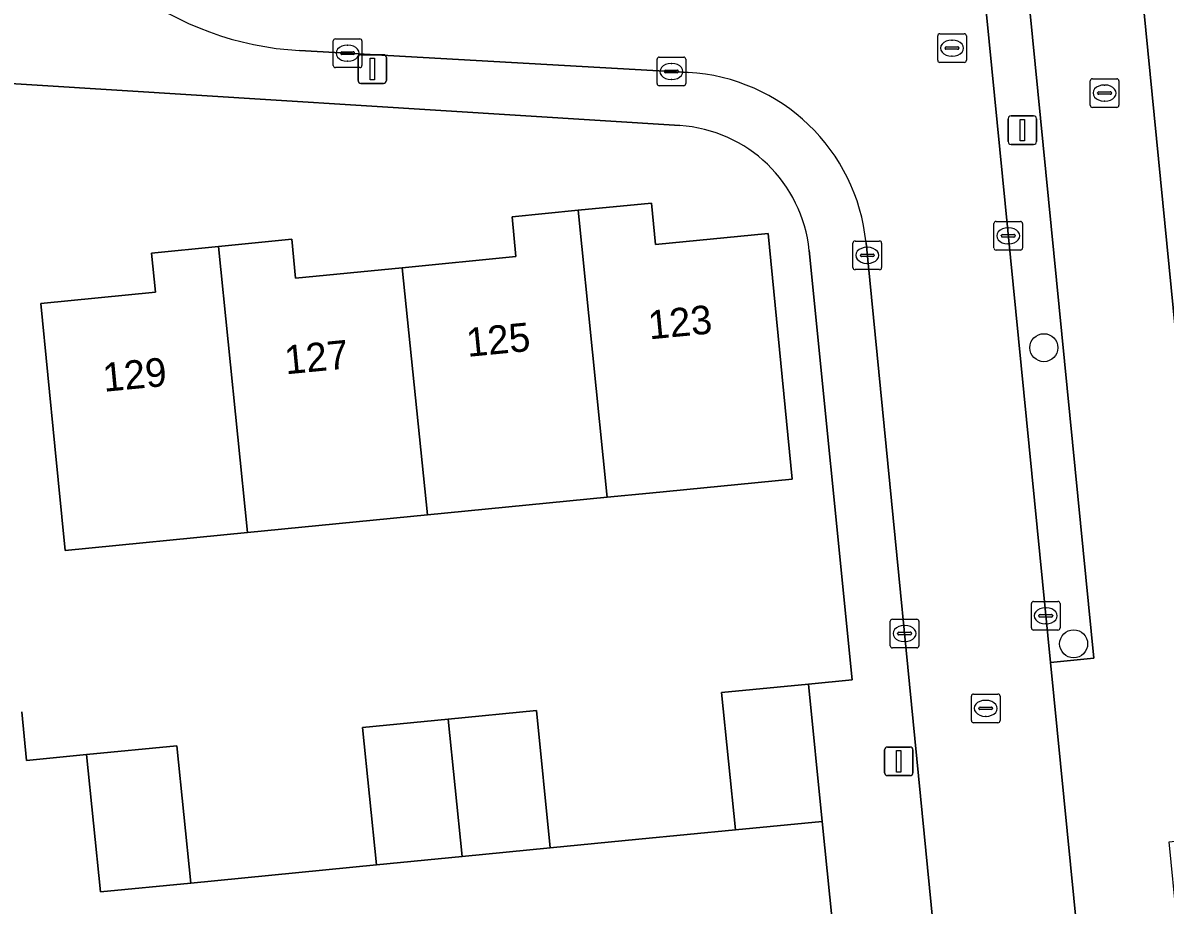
# Model space of a CAD drawing. Extents: x 158455 to 159797, y 387218 to 388672.
# Drawn here: x 159133.55 to 159173.4, y 388033.08 to 388063.87 of the extents above; entities that cross this region are included whole.
import ezdxf

# ---------------------------------------------------------------- set-up
doc = ezdxf.new("R2010")
doc.units = 0
for name, color, linetype in [('IMGEO_Boom', 7, 'Continuous'), ('IMGEO_Brandkraan', 7, 'Continuous'), ('IMGEO_Erf', 7, 'Continuous'), ('IMGEO_Kolk', 7, 'Continuous'), ('IMGEO_Lichtmast', 7, 'Continuous'), ('IMGEO_Muur', 7, 'Continuous'), ('IMGEO_Pand', 7, 'Continuous'), ('IMGEO_Pand_nummerreeks', 7, 'Continuous'), ('IMGEO_Parkeervlak_open', 7, 'Continuous'), ('IMGEO_Rijbaan_lokaal_open', 7, 'Continuous'), ('IMGEO_Rioolput', 7, 'Continuous'), ('IMGEO_Voetpad_open', 7, 'Continuous')]:
    doc.layers.add(name, color=color, linetype=linetype)

msp = doc.modelspace()

# ---------------------------------------------------------------- linework, layer by layer
at = {"layer": 'IMGEO_Boom'}
for centre in [(159169.166, 388052.535), (159170.204, 388042.2)]:
    msp.add_circle(centre, 0.489, dxfattribs=at)
at = {"layer": 'IMGEO_Brandkraan'}
for p, q in [((159170.783, 388060.997), (159170.783, 388061.849)), ((159170.858, 388061.923), (159171.71, 388061.923)), ((159171.271, 388061.703), (159171.296, 388061.703)), ((159171.784, 388061.849), (159171.784, 388060.997)), ((159171.042, 388061.417), (159171.042, 388061.429)), ((159171.48, 388061.38), (159171.082, 388061.38)), ((159171.085, 388061.466), (159171.483, 388061.466)), ((159171.294, 388061.143), (159171.269, 388061.143)), ((159171.526, 388061.429), (159171.526, 388061.417)), ((159171.71, 388060.923), (159170.858, 388060.923))]:
    msp.add_line(p, q, dxfattribs=at)
for points in [[(159170.783, 388060.997), (159170.783, 388061.849)], [(159170.858, 388061.923), (159171.71, 388061.923)], [(159171.784, 388061.849), (159171.784, 388060.997)], [(159171.71, 388060.923), (159170.858, 388060.923)]]:
    msp.add_lwpolyline(points, dxfattribs=at)
for centre, radius, start, end in [((159170.86, 388061.847), 0.0765, 91.552, 178.448), ((159170.86, 388061.847), 0.0765, 91.552, 178.448), ((159171.708, 388061.847), 0.0765, 1.552, 88.448), ((159171.708, 388061.847), 0.0765, 1.552, 88.448), ((159171.082, 388061.426), 0.0403, 85.8775, 175.7526), ((159171.079, 388061.416), 0.0366, 178.938, 274.7102), ((159171.483, 388061.423), 0.043, 264.8664, 352.4533), ((159171.487, 388061.428), 0.0386, 1.7309, 96.639), ((159170.86, 388060.999), 0.0765, 181.552, 268.448), ((159170.86, 388060.999), 0.0765, 181.552, 268.448), ((159171.708, 388060.999), 0.0765, 271.552, 358.448), ((159171.708, 388060.999), 0.0765, 271.552, 358.448)]:
    msp.add_arc(centre, radius, start, end, dxfattribs=at)
for centre, major_axis, ratio, start_param, end_param in [((159171.27, 388061.423), (-0.387, 0.002), 0.722429, 4.712389, 7.853982), ((159171.295, 388061.423), (-0.39, 0.002), 0.717154, 1.570796, 4.712389)]:
    msp.add_ellipse(centre, major_axis=major_axis, ratio=ratio, start_param=start_param, end_param=end_param, dxfattribs=at)
at = {"layer": 'IMGEO_Erf'}
for points in [[(159228.463, 388114.379), (159168.724, 388107.552), (159168.949, 388104.996), (159168.761, 388104.978), (159170.914, 388082.363), (159171.476, 388082.413), (159172.081, 388075.607), (159171.548, 388075.56), (159174.775, 388042.701)], [(159156.466, 388060.289), (159131.266, 388061.875), (159130.762, 388066.361), (159103.037, 388063.591), (159105.288, 388041.81), (159106.281, 388032.378), (159109.103, 388005.564), (159115.2, 388005.654)], [(159133.513, 388039.825), (159133.681, 388038.133), (159135.779, 388038.338), (159138.929, 388038.645), (159139.41, 388033.852), (159145.884, 388034.484), (159145.404, 388039.277), (159148.389, 388039.568), (159151.465, 388039.868), (159151.945, 388035.076), (159155.039, 388035.378), (159158.407, 388035.706), (159157.926, 388040.499), (159160.957, 388040.794), (159162.475, 388040.942), (159160.98, 388055.929)]]:
    msp.add_lwpolyline(points, dxfattribs=at)
msp.add_lwpolyline([(159134.185, 388054.077), (159138.18, 388054.47), (159138.046, 388055.84), (159140.377, 388056.069), (159142.935, 388056.32), (159143.069, 388054.959), (159146.785, 388055.324), (159150.754, 388055.714), (159150.618, 388057.107), (159152.918, 388057.333), (159155.481, 388057.585), (159155.624, 388056.132), (159159.548, 388056.517), (159160.39, 388047.952), (159155.414, 388047.463), (159153.938, 388047.318), (159147.663, 388046.701), (159141.388, 388046.085), (159135.031, 388045.46), (159134.674, 388049.101)], close=True, dxfattribs=at)
msp.add_arc((159156.152, 388055.447), 4.852, 5.6967, 86.2918, dxfattribs=at)
at = {"layer": 'IMGEO_Kolk'}
for p, q in [((159144.381, 388062.388), (159144.381, 388063.24)), ((159144.456, 388063.314), (159145.308, 388063.314)), ((159145.382, 388063.24), (159145.382, 388062.388)), ((159144.64, 388062.808), (159144.64, 388062.82)), ((159145.078, 388062.771), (159144.68, 388062.771)), ((159144.683, 388062.857), (159145.081, 388062.857)), ((159144.869, 388063.094), (159144.894, 388063.094)), ((159145.124, 388062.82), (159145.124, 388062.808)), ((159144.892, 388062.534), (159144.867, 388062.534)), ((159155.676, 388061.751), (159155.676, 388062.603)), ((159155.751, 388062.677), (159156.603, 388062.677)), ((159156.164, 388062.457), (159156.189, 388062.457)), ((159156.677, 388062.603), (159156.677, 388061.751)), ((159145.308, 388062.314), (159144.456, 388062.314)), ((159155.935, 388062.171), (159155.935, 388062.183)), ((159156.373, 388062.134), (159155.975, 388062.134)), ((159155.978, 388062.22), (159156.376, 388062.22)), ((159156.419, 388062.183), (159156.419, 388062.171)), ((159156.603, 388061.677), (159155.751, 388061.677)), ((159156.187, 388061.897), (159156.162, 388061.897)), ((159167.423, 388056.015), (159167.423, 388056.867)), ((159167.498, 388056.941), (159168.35, 388056.941)), ((159168.424, 388056.867), (159168.424, 388056.015)), ((159167.682, 388056.435), (159167.682, 388056.447)), ((159168.12, 388056.398), (159167.722, 388056.398)), ((159167.725, 388056.484), (159168.123, 388056.484)), ((159167.911, 388056.721), (159167.936, 388056.721)), ((159168.166, 388056.447), (159168.166, 388056.435)), ((159162.507, 388055.333), (159162.507, 388056.185)), ((159162.582, 388056.259), (159163.434, 388056.259)), ((159162.995, 388056.039), (159163.02, 388056.039)), ((159163.508, 388056.185), (159163.508, 388055.333)), ((159167.934, 388056.161), (159167.909, 388056.161)), ((159162.766, 388055.753), (159162.766, 388055.765)), ((159163.204, 388055.716), (159162.806, 388055.716)), ((159162.809, 388055.802), (159163.207, 388055.802)), ((159163.25, 388055.765), (159163.25, 388055.753)), ((159168.35, 388055.941), (159167.498, 388055.941)), ((159163.434, 388055.259), (159162.582, 388055.259)), ((159163.018, 388055.479), (159162.993, 388055.479)), ((159168.806, 388043.679), (159169.658, 388043.679)), ((159168.731, 388042.753), (159168.731, 388043.605)), ((159169.033, 388043.222), (159169.431, 388043.222)), ((159169.219, 388043.459), (159169.244, 388043.459)), ((159169.732, 388043.605), (159169.732, 388042.753)), ((159163.807, 388042.134), (159163.807, 388042.986)), ((159163.882, 388043.06), (159164.734, 388043.06)), ((159164.295, 388042.84), (159164.32, 388042.84)), ((159164.808, 388042.986), (159164.808, 388042.134)), ((159168.99, 388043.173), (159168.99, 388043.185)), ((159169.428, 388043.136), (159169.03, 388043.136)), ((159169.242, 388042.899), (159169.217, 388042.899)), ((159169.474, 388043.185), (159169.474, 388043.173)), ((159164.066, 388042.554), (159164.066, 388042.566)), ((159164.504, 388042.517), (159164.106, 388042.517)), ((159164.109, 388042.603), (159164.507, 388042.603)), ((159164.55, 388042.566), (159164.55, 388042.554)), ((159169.658, 388042.679), (159168.806, 388042.679)), ((159164.734, 388042.06), (159163.882, 388042.06)), ((159164.318, 388042.28), (159164.293, 388042.28))]:
    msp.add_line(p, q, dxfattribs=at)
for points in [[(159144.381, 388062.388), (159144.381, 388063.24)], [(159144.456, 388063.314), (159145.308, 388063.314)], [(159145.382, 388063.24), (159145.382, 388062.388)], [(159155.676, 388061.751), (159155.676, 388062.603)], [(159155.751, 388062.677), (159156.603, 388062.677)], [(159156.677, 388062.603), (159156.677, 388061.751)], [(159145.308, 388062.314), (159144.456, 388062.314)], [(159156.603, 388061.677), (159155.751, 388061.677)], [(159167.423, 388056.015), (159167.423, 388056.867)], [(159167.498, 388056.941), (159168.35, 388056.941)], [(159168.424, 388056.867), (159168.424, 388056.015)], [(159162.507, 388055.333), (159162.507, 388056.185)], [(159162.582, 388056.259), (159163.434, 388056.259)], [(159163.508, 388056.185), (159163.508, 388055.333)], [(159168.35, 388055.941), (159167.498, 388055.941)], [(159163.434, 388055.259), (159162.582, 388055.259)], [(159168.806, 388043.679), (159169.658, 388043.679)], [(159168.731, 388042.753), (159168.731, 388043.605)], [(159169.732, 388043.605), (159169.732, 388042.753)], [(159163.807, 388042.134), (159163.807, 388042.986)], [(159163.882, 388043.06), (159164.734, 388043.06)], [(159164.808, 388042.986), (159164.808, 388042.134)], [(159169.658, 388042.679), (159168.806, 388042.679)], [(159164.734, 388042.06), (159163.882, 388042.06)]]:
    msp.add_lwpolyline(points, dxfattribs=at)
for centre, radius, start, end in [((159144.458, 388063.238), 0.0765, 91.552, 178.448), ((159144.458, 388063.238), 0.0765, 91.552, 178.448), ((159145.306, 388063.238), 0.0765, 1.552, 88.448), ((159145.306, 388063.238), 0.0765, 1.552, 88.448), ((159144.68, 388062.817), 0.0403, 85.8775, 175.7526), ((159144.677, 388062.807), 0.0366, 178.938, 274.7102), ((159145.081, 388062.814), 0.043, 264.8664, 352.4533), ((159145.085, 388062.819), 0.0386, 1.7309, 96.639), ((159144.458, 388062.39), 0.0765, 181.552, 268.448), ((159144.458, 388062.39), 0.0765, 181.552, 268.448), ((159145.306, 388062.39), 0.0765, 271.552, 358.448), ((159145.306, 388062.39), 0.0765, 271.552, 358.448), ((159155.753, 388062.601), 0.0765, 91.552, 178.448), ((159155.753, 388062.601), 0.0765, 91.552, 178.448), ((159156.601, 388062.601), 0.0765, 1.552, 88.448), ((159156.601, 388062.601), 0.0765, 1.552, 88.448), ((159155.975, 388062.18), 0.0403, 85.8775, 175.7526), ((159155.972, 388062.17), 0.0366, 178.938, 274.7102), ((159156.376, 388062.177), 0.043, 264.8664, 352.4533), ((159156.38, 388062.182), 0.0386, 1.7309, 96.639), ((159155.753, 388061.753), 0.0765, 181.552, 268.448), ((159155.753, 388061.753), 0.0765, 181.552, 268.448), ((159156.601, 388061.753), 0.0765, 271.552, 358.448), ((159156.601, 388061.753), 0.0765, 271.552, 358.448), ((159167.5, 388056.865), 0.0765, 91.552, 178.448), ((159167.5, 388056.865), 0.0765, 91.552, 178.448), ((159168.348, 388056.865), 0.0765, 1.552, 88.448), ((159168.348, 388056.865), 0.0765, 1.552, 88.448), ((159167.722, 388056.444), 0.0403, 85.8775, 175.7526), ((159167.719, 388056.434), 0.0366, 178.938, 274.7102), ((159168.123, 388056.441), 0.043, 264.8664, 352.4533), ((159168.127, 388056.446), 0.0386, 1.7309, 96.639), ((159162.584, 388056.183), 0.0765, 91.552, 178.448), ((159162.584, 388056.183), 0.0765, 91.552, 178.448), ((159163.432, 388056.183), 0.0765, 1.552, 88.448), ((159163.432, 388056.183), 0.0765, 1.552, 88.448), ((159167.5, 388056.017), 0.0765, 181.552, 268.448), ((159167.5, 388056.017), 0.0765, 181.552, 268.448), ((159168.348, 388056.017), 0.0765, 271.552, 358.448), ((159168.348, 388056.017), 0.0765, 271.552, 358.448), ((159162.806, 388055.762), 0.0403, 85.8775, 175.7526), ((159162.803, 388055.752), 0.0366, 178.938, 274.7102), ((159163.207, 388055.759), 0.043, 264.8664, 352.4533), ((159163.211, 388055.764), 0.0386, 1.7309, 96.639), ((159162.584, 388055.335), 0.0765, 181.552, 268.448), ((159162.584, 388055.335), 0.0765, 181.552, 268.448), ((159163.432, 388055.335), 0.0765, 271.552, 358.448), ((159163.432, 388055.335), 0.0765, 271.552, 358.448), ((159168.808, 388043.603), 0.0765, 91.552, 178.448), ((159168.808, 388043.603), 0.0765, 91.552, 178.448), ((159169.656, 388043.603), 0.0765, 1.552, 88.448), ((159169.656, 388043.603), 0.0765, 1.552, 88.448), ((159169.03, 388043.182), 0.0403, 85.8775, 175.7526), ((159169.435, 388043.184), 0.0386, 1.7309, 96.639), ((159163.884, 388042.984), 0.0765, 91.552, 178.448), ((159163.884, 388042.984), 0.0765, 91.552, 178.448), ((159164.732, 388042.984), 0.0765, 1.552, 88.448), ((159164.732, 388042.984), 0.0765, 1.552, 88.448), ((159169.027, 388043.172), 0.0366, 178.938, 274.7102), ((159169.431, 388043.179), 0.043, 264.8664, 352.4533), ((159164.106, 388042.563), 0.0403, 85.8775, 175.7526), ((159164.103, 388042.553), 0.0366, 178.938, 274.7102), ((159164.507, 388042.56), 0.043, 264.8664, 352.4533), ((159164.511, 388042.565), 0.0386, 1.7309, 96.639), ((159168.808, 388042.755), 0.0765, 181.552, 268.448), ((159168.808, 388042.755), 0.0765, 181.552, 268.448), ((159169.656, 388042.755), 0.0765, 271.552, 358.448), ((159169.656, 388042.755), 0.0765, 271.552, 358.448), ((159163.884, 388042.136), 0.0765, 181.552, 268.448), ((159163.884, 388042.136), 0.0765, 181.552, 268.448), ((159164.732, 388042.136), 0.0765, 271.552, 358.448), ((159164.732, 388042.136), 0.0765, 271.552, 358.448)]:
    msp.add_arc(centre, radius, start, end, dxfattribs=at)
for centre, major_axis, ratio, start_param, end_param in [((159144.868, 388062.814), (-0.387, 0.002), 0.722429, 4.712389, 7.853982), ((159144.893, 388062.814), (-0.39, 0.002), 0.717154, 1.570796, 4.712389), ((159156.163, 388062.177), (-0.387, 0.002), 0.722429, 4.712389, 7.853982), ((159156.188, 388062.177), (-0.39, 0.002), 0.717154, 1.570796, 4.712389), ((159167.91, 388056.441), (-0.387, 0.002), 0.722429, 4.712389, 7.853982), ((159167.935, 388056.441), (-0.39, 0.002), 0.717154, 1.570796, 4.712389), ((159162.994, 388055.759), (-0.387, 0.002), 0.722429, 4.712389, 7.853982), ((159163.019, 388055.759), (-0.39, 0.002), 0.717154, 1.570796, 4.712389), ((159169.218, 388043.179), (-0.387, 0.002), 0.722429, 4.712389, 7.853982), ((159169.243, 388043.179), (-0.39, 0.002), 0.717154, 1.570796, 4.712389), ((159164.294, 388042.56), (-0.387, 0.002), 0.722429, 4.712389, 7.853982), ((159164.319, 388042.56), (-0.39, 0.002), 0.717154, 1.570796, 4.712389)]:
    msp.add_ellipse(centre, major_axis=major_axis, ratio=ratio, start_param=start_param, end_param=end_param, dxfattribs=at)
at = {"layer": 'IMGEO_Lichtmast'}
for p, q in [((159145.344, 388062.761), (159146.134, 388062.761)), ((159146.134, 388062.761), (159145.344, 388062.761)), ((159145.244, 388061.861), (159145.244, 388062.661)), ((159145.244, 388062.661), (159145.244, 388061.861)), ((159146.234, 388062.661), (159146.234, 388061.861)), ((159146.234, 388061.861), (159146.234, 388062.661)), ((159146.134, 388061.761), (159145.344, 388061.761)), ((159145.344, 388061.761), (159146.134, 388061.761)), ((159167.92, 388059.728), (159167.92, 388060.528)), ((159167.92, 388060.528), (159167.92, 388059.728)), ((159168.02, 388060.628), (159168.81, 388060.628)), ((159168.81, 388060.628), (159168.02, 388060.628)), ((159168.91, 388060.528), (159168.91, 388059.728)), ((159168.91, 388059.728), (159168.91, 388060.528)), ((159168.81, 388059.628), (159168.02, 388059.628)), ((159168.02, 388059.628), (159168.81, 388059.628)), ((159163.61, 388037.699), (159163.61, 388038.499)), ((159163.61, 388038.499), (159163.61, 388037.699)), ((159163.71, 388038.599), (159164.5, 388038.599)), ((159164.5, 388038.599), (159163.71, 388038.599)), ((159164.6, 388038.499), (159164.6, 388037.699)), ((159164.6, 388037.699), (159164.6, 388038.499)), ((159164.5, 388037.599), (159163.71, 388037.599)), ((159163.71, 388037.599), (159164.5, 388037.599))]:
    msp.add_line(p, q, dxfattribs=at)
for points in [[(159145.664, 388062.636), (159145.814, 388062.636), (159145.814, 388061.886), (159145.664, 388061.886), (159145.664, 388062.636)], [(159168.34, 388060.503), (159168.49, 388060.503), (159168.49, 388059.753), (159168.34, 388059.753), (159168.34, 388060.503)], [(159164.03, 388038.474), (159164.18, 388038.474), (159164.18, 388037.724), (159164.03, 388037.724), (159164.03, 388038.474)]]:
    msp.add_lwpolyline(points, dxfattribs=at)
for centre, start, end in [((159145.344, 388062.661), 90, 180), ((159145.344, 388062.661), 90, 180), ((159146.134, 388062.661), 0, 90), ((159146.134, 388062.661), 360, 90), ((159145.344, 388061.861), 180, 270), ((159145.344, 388061.861), 180, 270), ((159146.134, 388061.861), 270, 0), ((159146.134, 388061.861), 270, 0), ((159168.02, 388060.528), 90, 180), ((159168.02, 388060.528), 90, 180), ((159168.81, 388060.528), 0, 90), ((159168.81, 388060.528), 360, 90), ((159168.02, 388059.728), 180, 270), ((159168.02, 388059.728), 180, 270), ((159168.81, 388059.728), 270, 0), ((159168.81, 388059.728), 270, 0), ((159163.71, 388038.499), 90, 180), ((159163.71, 388038.499), 90, 180), ((159164.5, 388038.499), 0, 90), ((159164.5, 388038.499), 360, 90), ((159163.71, 388037.699), 180, 270), ((159163.71, 388037.699), 180, 270), ((159164.5, 388037.699), 270, 0), ((159164.5, 388037.699), 270, 0)]:
    msp.add_arc(centre, 0.1, start, end, dxfattribs=at)
at = {"layer": 'IMGEO_Muur'}
for points in [[(159155.039, 388035.378), (159151.945, 388035.076)], [(159145.884, 388034.484), (159139.41, 388033.852)]]:
    msp.add_lwpolyline(points, dxfattribs=at)
at = {"layer": 'IMGEO_Pand'}
for points in [[(159152.918, 388057.333), (159153.928, 388047.425), (159153.938, 388047.318), (159155.414, 388047.463), (159160.39, 388047.952), (159159.548, 388056.517), (159155.624, 388056.132), (159155.481, 388057.585)], [(159152.918, 388057.333), (159150.618, 388057.107), (159150.754, 388055.714), (159146.785, 388055.324), (159147.663, 388046.701), (159153.938, 388047.318), (159153.928, 388047.425)], [(159141.388, 388046.085), (159140.377, 388056.069), (159138.046, 388055.84), (159138.18, 388054.47), (159134.185, 388054.077), (159134.674, 388049.101), (159135.031, 388045.46)], [(159141.388, 388046.085), (159147.663, 388046.701), (159146.785, 388055.324), (159143.069, 388054.959), (159142.935, 388056.32), (159140.377, 388056.069)], [(159158.407, 388035.706), (159161.438, 388036.002), (159160.957, 388040.794), (159157.926, 388040.499)], [(159148.389, 388039.568), (159148.877, 388034.776), (159151.945, 388035.076), (159151.465, 388039.868)], [(159148.389, 388039.568), (159145.404, 388039.277), (159145.884, 388034.484), (159148.877, 388034.776)], [(159138.929, 388038.645), (159135.779, 388038.338), (159136.26, 388033.545), (159139.41, 388033.852)]]:
    msp.add_lwpolyline(points, close=True, dxfattribs=at)
at = {"layer": 'IMGEO_Parkeervlak_open'}
msp.add_lwpolyline([(159169.394, 388041.55), (159170.91, 388041.7), (159168.49, 388066.212), (159166.976, 388066.062)], close=True, dxfattribs=at)
at = {"layer": 'IMGEO_Rijbaan_lokaal_open'}
for points in [[(159162.963, 388056.197), (159165.496, 388030.481), (159170.438, 388030.969), (159169.394, 388041.55), (159166.976, 388066.062)], [(159143.201, 388062.907), (159156.762, 388062.143)], [(159130.624, 388026.809), (159133.793, 388027.122), (159136.962, 388027.434), (159139.857, 388027.72), (159146.382, 388028.364), (159149.485, 388028.67), (159152.4, 388028.958), (159155.597, 388029.274), (159158.823, 388029.592), (159162.049, 388029.911), (159161.438, 388036.002), (159158.407, 388035.706), (159155.039, 388035.378), (159151.945, 388035.076), (159148.877, 388034.776), (159145.884, 388034.484), (159139.41, 388033.852), (159136.26, 388033.545), (159135.779, 388038.338), (159133.681, 388038.133), (159133.513, 388039.825)]]:
    msp.add_lwpolyline(points, dxfattribs=at)
for centre, radius, start, end in [((159143.809, 388073.732), 10.842, 199.5993, 266.787), ((159156.391, 388055.55), 6.603, 5.622, 86.7832)]:
    msp.add_arc(centre, radius, start, end, dxfattribs=at)
at = {"layer": 'IMGEO_Rioolput'}
for p, q in [((159165.462, 388062.566), (159165.462, 388063.418)), ((159165.537, 388063.492), (159166.389, 388063.492)), ((159165.95, 388063.272), (159165.975, 388063.272)), ((159166.463, 388063.418), (159166.463, 388062.566)), ((159165.721, 388062.986), (159165.721, 388062.998)), ((159166.159, 388062.949), (159165.761, 388062.949)), ((159165.764, 388063.035), (159166.162, 388063.035)), ((159166.205, 388062.998), (159166.205, 388062.986)), ((159166.389, 388062.492), (159165.537, 388062.492)), ((159165.973, 388062.712), (159165.948, 388062.712)), ((159166.712, 388040.448), (159167.564, 388040.448)), ((159166.637, 388039.522), (159166.637, 388040.374)), ((159167.125, 388040.228), (159167.15, 388040.228)), ((159167.638, 388040.374), (159167.638, 388039.522)), ((159166.896, 388039.942), (159166.896, 388039.954)), ((159167.334, 388039.905), (159166.936, 388039.905)), ((159166.939, 388039.991), (159167.337, 388039.991)), ((159167.148, 388039.668), (159167.123, 388039.668)), ((159167.38, 388039.954), (159167.38, 388039.942)), ((159167.564, 388039.448), (159166.712, 388039.448))]:
    msp.add_line(p, q, dxfattribs=at)
for points in [[(159165.462, 388062.566), (159165.462, 388063.418)], [(159165.537, 388063.492), (159166.389, 388063.492)], [(159166.463, 388063.418), (159166.463, 388062.566)], [(159166.389, 388062.492), (159165.537, 388062.492)], [(159166.712, 388040.448), (159167.564, 388040.448)], [(159166.637, 388039.522), (159166.637, 388040.374)], [(159167.638, 388040.374), (159167.638, 388039.522)], [(159167.564, 388039.448), (159166.712, 388039.448)]]:
    msp.add_lwpolyline(points, dxfattribs=at)
for centre, radius, start, end in [((159165.539, 388063.416), 0.0765, 91.552, 178.448), ((159165.539, 388063.416), 0.0765, 91.552, 178.448), ((159166.387, 388063.416), 0.0765, 1.552, 88.448), ((159166.387, 388063.416), 0.0765, 1.552, 88.448), ((159165.761, 388062.995), 0.0403, 85.8775, 175.7526), ((159165.758, 388062.985), 0.0366, 178.938, 274.7102), ((159166.162, 388062.992), 0.043, 264.8664, 352.4533), ((159166.166, 388062.997), 0.0386, 1.7309, 96.639), ((159165.539, 388062.568), 0.0765, 181.552, 268.448), ((159165.539, 388062.568), 0.0765, 181.552, 268.448), ((159166.387, 388062.568), 0.0765, 271.552, 358.448), ((159166.387, 388062.568), 0.0765, 271.552, 358.448), ((159166.714, 388040.372), 0.0765, 91.552, 178.448), ((159166.714, 388040.372), 0.0765, 91.552, 178.448), ((159167.562, 388040.372), 0.0765, 1.552, 88.448), ((159167.562, 388040.372), 0.0765, 1.552, 88.448), ((159166.936, 388039.951), 0.0403, 85.8775, 175.7526), ((159166.933, 388039.941), 0.0366, 178.938, 274.7102), ((159167.337, 388039.948), 0.043, 264.8664, 352.4533), ((159167.341, 388039.953), 0.0386, 1.7309, 96.639), ((159166.714, 388039.524), 0.0765, 181.552, 268.448), ((159166.714, 388039.524), 0.0765, 181.552, 268.448), ((159167.562, 388039.524), 0.0765, 271.552, 358.448), ((159167.562, 388039.524), 0.0765, 271.552, 358.448)]:
    msp.add_arc(centre, radius, start, end, dxfattribs=at)
for centre, major_axis, ratio, start_param, end_param in [((159165.949, 388062.992), (-0.387, 0.002), 0.722429, 4.712389, 7.853982), ((159165.974, 388062.992), (-0.39, 0.002), 0.717154, 1.570796, 4.712389), ((159167.124, 388039.948), (-0.387, 0.002), 0.722429, 4.712389, 7.853982), ((159167.149, 388039.948), (-0.39, 0.002), 0.717154, 1.570796, 4.712389)]:
    msp.add_ellipse(centre, major_axis=major_axis, ratio=ratio, start_param=start_param, end_param=end_param, dxfattribs=at)
at = {"layer": 'IMGEO_Voetpad_open'}
for points in [[(159173.704, 388005.93), (159172.547, 388017.79), (159172.343, 388019.879), (159171.791, 388025.531), (159171.133, 388032.279), (159173.802, 388032.565), (159173.535, 388035.293), (159174.595, 388035.406), (159173.888, 388042.606), (159174.775, 388042.701), (159171.548, 388075.56), (159168.876, 388075.322), (159165.613, 388075.031), (159165.83, 388073.335), (159156.565, 388072.449), (159142.764, 388071.361)], [(159133.595, 388070.095), (159132.517, 388070.006), (159130.418, 388069.796), (159130.762, 388066.361), (159131.266, 388061.875), (159156.466, 388060.289)], [(159143.938, 388067.842), (159166.93, 388066.528), (159166.976, 388066.062), (159168.49, 388066.212), (159170.91, 388041.7), (159169.394, 388041.55), (159170.438, 388030.969), (159170.777, 388027.535), (159170.935, 388025.934), (159173.38, 388000.94), (159174.162, 388001.234), (159173.704, 388005.93)], [(159156.762, 388062.143), (159143.201, 388062.907)], [(159167.588, 388009.373), (159166.491, 388020.383), (159165.835, 388027.047), (159165.496, 388030.481), (159162.963, 388056.197)], [(159160.98, 388055.929), (159162.475, 388040.942), (159160.957, 388040.794), (159161.438, 388036.002), (159162.049, 388029.911), (159162.543, 388024.994), (159164.079, 388025.143), (159165.608, 388009.552)]]:
    msp.add_lwpolyline(points, dxfattribs=at)
for centre, radius, start, end in [((159143.809, 388073.732), 10.842, 199.5993, 266.787), ((159156.391, 388055.55), 6.603, 5.622, 86.7832), ((159156.152, 388055.447), 4.852, 5.6967, 86.2918)]:
    msp.add_arc(centre, radius, start, end, dxfattribs=at)

# ---------------------------------------------------------------- texts
at = {"layer": 'IMGEO_Pand_nummerreeks'}
for s, p in [('123', (159155.41, 388052.824)), ('125', (159149.07, 388052.214)), ('127', (159142.729, 388051.604)), ('129', (159136.388, 388050.994))]:
    msp.add_text(s, height=1, rotation=5.4951, dxfattribs=at).set_placement(p)

doc.saveas('drawing.dxf')
